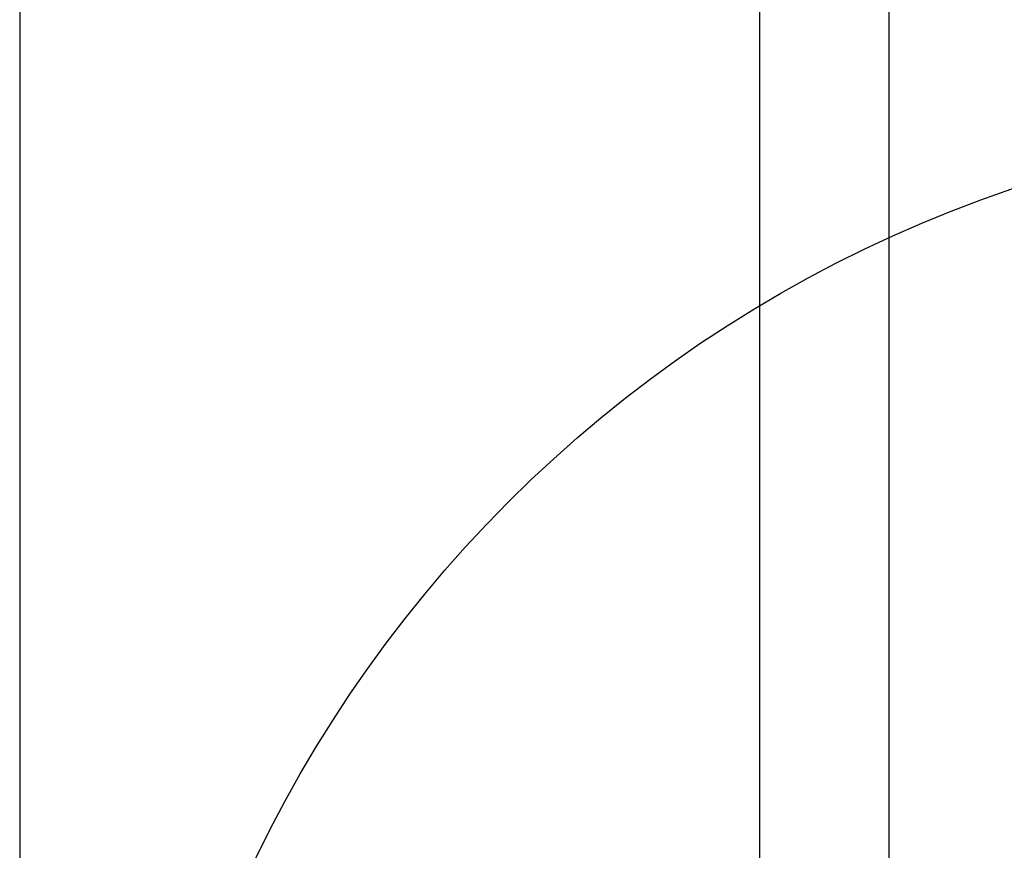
# Model space of a CAD drawing. Extents: x -287416 to 4934791, y -504132 to 1826789.
# Tile 333 of 427: x 2143323 to 2143597, y 42312 to 42543. Entities that reach past the tile are written whole.
import ezdxf

# ---------------------------------------------------------------- set-up
doc = ezdxf.new("R2010")
doc.units = 0
doc.header["$LTSCALE"] = 800
doc.header["$MEASUREMENT"] = 0
doc.layers.add('KEY PLAN', color=251, linetype='CONTINUOUS')

# ---------------------------------------------------------------- blocks, each defined once
blk = doc.blocks.new('UTCOMBINE')
at = {"layer": 'KEY PLAN'}
for p, q in [((-715780.38, 45382.89, 0), (-715780.38, 46911.52, 0)), ((-715780.38, 45220.29, 0), (-715780.38, 46829.58, 0)), ((-715744.38, 45726.59, 0), (-715744.38, 46828.94, 0)), ((-715744.38, 45726.59, 0), (-715744.38, 46828.94, 0)), ((-715744.38, 45726.59, 0), (-715744.38, 46828.94, 0)), ((-715744.38, 45726.59, 0), (-715744.38, 46828.94, 0)), ((-715538.76, 45383.96, 0), (-715538.76, 46783.94, 0))]:
    blk.add_line(p, q, dxfattribs=at)
blk.add_circle((-715930.15, 46560.06, 0), 361.31, dxfattribs=at)

msp = doc.modelspace()

# ---------------------------------------------------------------- block references
at = {"layer": 'KEY PLAN', "rotation": 180}
msp.add_blockref('UTCOMBINE', (1427784.7, 88713.58, 0), dxfattribs=at)

doc.saveas('drawing.dxf')
